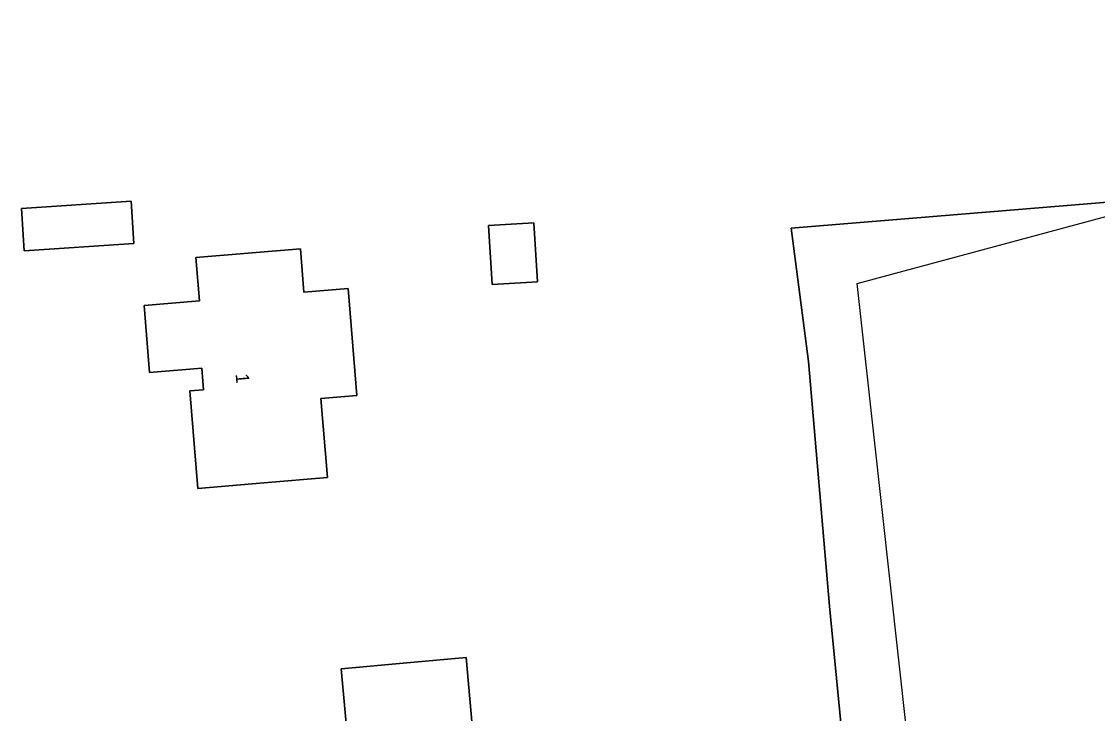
# Model space of a CAD drawing. Extents: x 162661 to 163484, y 380247 to 381230.
# Drawn here: x 163131.5 to 163213, y 380630.3 to 380682.7 of the extents above; entities that cross this region are included whole.
import ezdxf

# ---------------------------------------------------------------- set-up
doc = ezdxf.new("R2010")
doc.units = 0
for name, color, linetype in [('IMGEO_Erf', 7, 'Continuous'), ('IMGEO_Gemengd_bos', 7, 'Continuous'), ('IMGEO_Hek', 7, 'Continuous'), ('IMGEO_Pand', 7, 'Continuous'), ('IMGEO_Pand_nummerreeks', 7, 'Continuous')]:
    doc.layers.add(name, color=color, linetype=linetype)

msp = doc.modelspace()

# ---------------------------------------------------------------- linework, layer by layer
at = {"layer": 'IMGEO_Erf'}
msp.add_lwpolyline([(163195.703, 380607.276), (163192.683, 380638.447), (163191.078, 380656.967), (163189.778, 380667.06), (163216.199, 380669.241), (163243.791, 380678.445), (163283.606, 380692.056), (163296.994, 380698.547), (163313.614, 380707.452), (163315.494, 380708.247), (163338.618, 380722.019), (163360.626, 380736.309), (163381.367, 380750.918), (163382.181, 380751.803), (163374.391, 380762.039), (163473.12, 380851.238)], dxfattribs=at)
for points in [[(163139.983, 380665.911), (163131.687, 380665.363), (163131.475, 380668.563), (163139.771, 380669.112)], [(163170.552, 380663.011), (163167.114, 380662.805), (163166.847, 380667.258), (163170.285, 380667.464)], [(163154.657, 380648.188), (163149.819, 380647.783), (163144.836, 380647.366), (163144.218, 380654.747), (163145.26, 380654.834), (163145.122, 380656.481), (163141.177, 380656.151), (163140.754, 380661.209), (163144.947, 380661.56), (163144.672, 380664.846), (163152.595, 380665.509), (163152.87, 380662.223), (163156.209, 380662.502), (163156.887, 380654.398), (163154.157, 380654.169)], [(163156.246, 380627.653), (163155.686, 380633.699), (163160.665, 380634.16), (163165.144, 380634.575), (163165.618, 380629.456), (163161.887, 380629.11), (163162.762, 380619.668), (163149.184, 380618.41), (163144.205, 380617.949), (163143.416, 380626.465)]]:
    msp.add_lwpolyline(points, close=True, dxfattribs=at)
at = {"layer": 'IMGEO_Gemengd_bos'}
for points in [[(163382.181, 380751.803), (163381.367, 380750.918), (163360.626, 380736.309), (163338.618, 380722.019), (163315.494, 380708.247), (163313.614, 380707.452), (163296.994, 380698.547), (163283.606, 380692.056), (163243.791, 380678.445), (163216.199, 380669.241), (163189.778, 380667.06), (163191.078, 380656.967), (163192.683, 380638.447), (163195.703, 380607.276), (163197.366, 380590.383), (163195.329, 380590.318), (163195.994, 380576.944)], [(163268.69, 380368.542), (163218.024, 380452.537), (163201.004, 380606.536), (163194.777, 380662.875), (163218.217, 380669.193), (163320.565, 380704.354), (163382.687, 380751.138), (163382.181, 380751.803)]]:
    msp.add_lwpolyline(points, dxfattribs=at)
at = {"layer": 'IMGEO_Hek'}
msp.add_lwpolyline([(163191.078, 380656.967), (163192.683, 380638.447), (163195.703, 380607.276)], dxfattribs=at)
at = {"layer": 'IMGEO_Pand'}
for points in [[(163131.687, 380665.363), (163139.983, 380665.911), (163139.771, 380669.112), (163131.475, 380668.563)], [(163170.285, 380667.464), (163166.847, 380667.258), (163167.114, 380662.805), (163170.552, 380663.011)], [(163156.209, 380662.502), (163152.87, 380662.223), (163152.595, 380665.509), (163144.672, 380664.846), (163144.947, 380661.56), (163140.754, 380661.209), (163141.177, 380656.151), (163145.122, 380656.481), (163145.26, 380654.834), (163144.218, 380654.747), (163144.836, 380647.366), (163149.819, 380647.783), (163154.657, 380648.188), (163154.157, 380654.169), (163156.887, 380654.398)], [(163160.665, 380634.16), (163155.686, 380633.699), (163156.246, 380627.653), (163143.416, 380626.465), (163144.205, 380617.949), (163149.184, 380618.41), (163162.762, 380619.668), (163161.887, 380629.11), (163165.618, 380629.456), (163165.144, 380634.575)]]:
    msp.add_lwpolyline(points, close=True, dxfattribs=at)

# ---------------------------------------------------------------- texts
at = {"layer": 'IMGEO_Pand_nummerreeks'}
msp.add_text('1', height=1, rotation=274.78972, dxfattribs=at).set_placement((163147.689, 380656.028))

doc.saveas('drawing.dxf')
